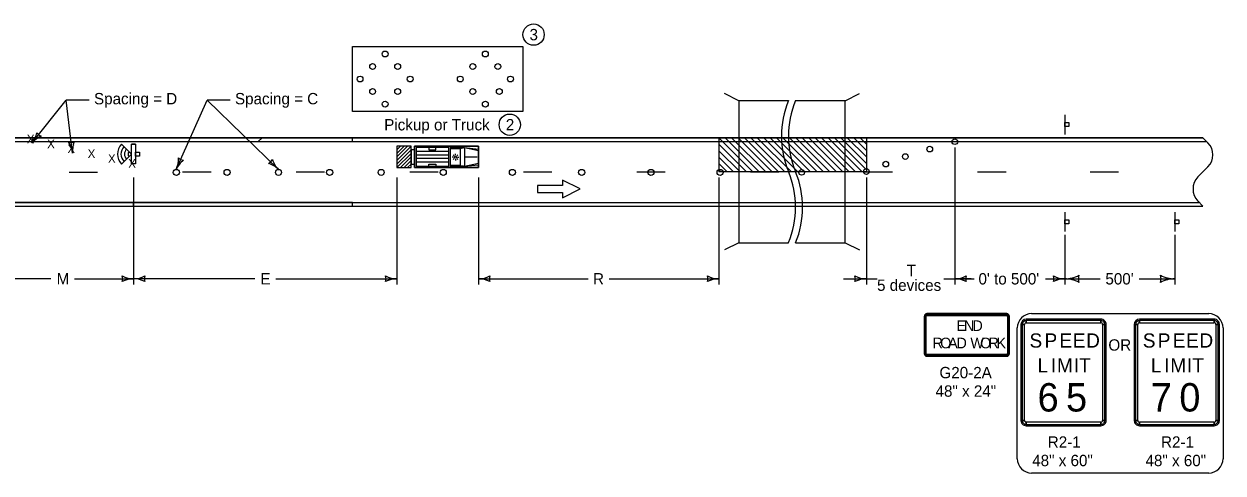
# Model space of a CAD drawing. Extents: x -1403959 to 81668, y -1400582 to 11018.
# Drawn here: x 22284 to 23973, y 6933 to 7565 of the extents above; entities that cross this region are included whole.
import ezdxf

# ---------------------------------------------------------------- set-up
doc = ezdxf.new("R2010")
doc.units = 0
for name, color, linetype in [('North Arrow', 7, 'Continuous'), ('tdBridge', 7, 'Continuous'), ('tdCiAdjCityStreetTxt', 7, 'Continuous'), ('tdCiIntDivCL', 7, 'Continuous'), ('tdCiStrucDataSec', 7, 'Continuous'), ('tdRailNorfolk_South', 7, 'Continuous')]:
    doc.layers.add(name, color=color, linetype=linetype)

# ---------------------------------------------------------------- blocks, each defined once
blk = doc.blocks.new('LT')
at = {"layer": 'tdCiStrucDataSec'}
for centre, radius, start, end in [((-3.56, 0), 1.64, 342.2666, 17.7333), ((0, 4.25), 4.25, 241.9275, 270), ((0, -4.25), 4.25, 90, 118.0725)]:
    blk.add_arc(centre, radius, start, end, dxfattribs=at)

msp = doc.modelspace()

# ---------------------------------------------------------------- linework, layer by layer
at = {"layer": 'North Arrow'}
for centre in [(23001.4, 7550.4), (22967.9, 7423.5)]:
    msp.add_circle(centre, 15, dxfattribs=at)
at = {"layer": 'tdBridge'}
for p, q in [((22296.7, 7405), (22294.8, 7400)), ((22294.8, 7400), (22613.6, 7400)), ((22619.1, 7405), (22296.7, 7405)), ((22613.6, 7400), (22619.1, 7405)), ((22619.1, 7405), (22613.6, 7400)), ((22613.6, 7400), (22746.4, 7400)), ((22746.4, 7405), (22619.1, 7405)), ((22746.4, 7405), (22746.4, 7405)), ((22746.4, 7400), (22746.4, 7405)), ((22923.9, 7393.2), (22833.9, 7393.2)), ((22833.9, 7393.2), (22833.9, 7363.2)), ((22923.9, 7363.2), (22923.9, 7393.2)), ((22833.9, 7363.2), (22923.9, 7363.2)), ((22438, 7314), (22238, 7314)), ((22746.4, 7314), (22438, 7314)), ((22438, 7314), (22438, 7309)), ((22438, 7309), (22438, 7314)), ((22746.4, 7309), (22746.4, 7314)), ((22238, 7309), (22438, 7309)), ((22438, 7309), (22746.4, 7309))]:
    msp.add_line(p, q, dxfattribs=at)
for points in [[(22746.4, 7405), (22746.4, 7405)], [(23007.1, 7338.1), (23007.1, 7328.1), (23042.1, 7328.1), (23042.1, 7320.6), (23067.1, 7333.1), (23042.1, 7345.6), (23042.1, 7338.1), (23007.1, 7338.1)]]:
    msp.add_lwpolyline(points, dxfattribs=at)
at = {"layer": 'tdCiAdjCityStreetTxt'}
for p, q in [((23290.5, 7457.3), (23270.5, 7467.3)), ((23440.5, 7457.3), (23460.5, 7467.3)), ((21037.7, 7405), (23944.4, 7405)), ((21042.7, 7400), (23949.4, 7400)), ((23262.3, 7405), (23309.9, 7357.5)), ((23262.3, 7405), (23262.3, 7357.3)), ((23271.4, 7405), (23318.9, 7357.5)), ((23280.4, 7405), (23328, 7357.5)), ((23289.5, 7405), (23337, 7357.5)), ((23298.5, 7405), (23346.1, 7357.5)), ((23307.6, 7405), (23355.1, 7357.5)), ((23316.6, 7405), (23364.2, 7357.5)), ((23325.7, 7405), (23373.2, 7357.5)), ((23334.7, 7405), (23382.3, 7357.5)), ((23343.8, 7405), (23391.3, 7357.5)), ((23352.8, 7405), (23400.4, 7357.5)), ((23361.9, 7405), (23409.4, 7357.5)), ((23370.9, 7405), (23418.5, 7357.5)), ((23380, 7405), (23427.5, 7357.5)), ((23389, 7405), (23436.6, 7357.5)), ((23398.1, 7405), (23445.6, 7357.5)), ((23407.1, 7405), (23454.7, 7357.5)), ((23416.2, 7405), (23463.7, 7357.5)), ((23425.2, 7405), (23470.2, 7360.1)), ((23434.3, 7405), (23470.2, 7369.1)), ((23443.3, 7405), (23470.2, 7378.2)), ((23452.4, 7405), (23470.2, 7387.2)), ((23461.4, 7405), (23470.2, 7396.3)), ((23470.2, 7405), (23470.2, 7357.3)), ((23951.5, 7398), (23944.4, 7405)), ((22808.9, 7373.2), (22828.9, 7393.2)), ((22808.9, 7378.2), (22823.9, 7393.2)), ((22808.9, 7383.1), (22818.9, 7393.2)), ((22808.9, 7388.2), (22813.9, 7393.2)), ((22808.9, 7368.1), (22828.9, 7388.2)), ((22808.9, 7363.2), (22828.9, 7383.1)), ((22833.9, 7393.2), (22923.9, 7393.2)), ((22833.9, 7363.2), (22833.9, 7393.2)), ((22835.9, 7386.1), (22881.9, 7386.1)), ((22853.9, 7391.2), (22853.9, 7388.2)), ((22853.9, 7388.2), (22863.9, 7388.2)), ((22863.9, 7388.2), (22863.9, 7391.2)), ((22883.9, 7393.2), (22883.9, 7363.2)), ((22903.9, 7391.2), (22883.9, 7391.2)), ((22883.9, 7390.2), (22897.9, 7390.2)), ((22891.4, 7380.4), (22891.4, 7382.4)), ((22897.9, 7390.2), (22903.9, 7391.2)), ((22897.9, 7390.2), (22897.9, 7366.2)), ((22903.9, 7391.2), (22903.9, 7365.1)), ((22903.9, 7391.2), (22923.9, 7387.2)), ((22903.9, 7391.2), (22923.9, 7389.1)), ((22923.9, 7393.2), (22923.9, 7363.2)), ((23262.3, 7396), (23300.8, 7357.5)), ((23262.3, 7386.9), (23291.8, 7357.5)), ((22813.9, 7363.2), (22828.9, 7378.2)), ((22818.9, 7363.2), (22828.9, 7373.2)), ((22823.9, 7363.2), (22828.9, 7368.1)), ((22835.9, 7381.2), (22881.9, 7381.2)), ((22835.9, 7376.2), (22881.9, 7376.2)), ((22835.9, 7371.1), (22881.9, 7371.1)), ((22853.9, 7365.1), (22853.9, 7368.1)), ((22853.9, 7368.1), (22863.9, 7368.1)), ((22863.9, 7368.1), (22863.9, 7365.1)), ((22897.9, 7366.2), (22883.9, 7366.2)), ((22902.9, 7365.1), (22883.9, 7365.1)), ((22888.7, 7377.6), (22886.7, 7377.6)), ((22889.5, 7379.6), (22888.1, 7381)), ((22889.6, 7375.7), (22888.2, 7374.3)), ((22891.5, 7374.9), (22891.5, 7372.9)), ((22893.4, 7379.6), (22894.8, 7381)), ((22893.5, 7375.8), (22894.9, 7374.3)), ((22894.2, 7377.7), (22896.2, 7377.7)), ((22897.9, 7366.2), (22903.9, 7365.1)), ((22903.9, 7365.1), (22923.9, 7369.2)), ((22903.9, 7365.1), (22923.9, 7367.2)), ((22904.9, 7378.2), (22921.9, 7378.2)), ((23262.3, 7377.9), (23282.7, 7357.5)), ((23262.3, 7368.8), (23273.7, 7357.5)), ((22923.9, 7363.2), (22833.9, 7363.2)), ((23262.3, 7359.8), (23264.6, 7357.5)), ((23470.2, 7357.3), (23262.3, 7357.3)), ((23937.4, 7350), (23951.5, 7364.1)), ((21032.7, 7314), (23939.7, 7314)), ((23944.4, 7309), (23937.4, 7316.1)), ((21037.7, 7309), (23944.4, 7309)), ((23290.5, 7257.3), (23270.5, 7247.3)), ((23370.5, 7257.3), (23440.5, 7257.3)), ((23440.5, 7257.3), (23460.5, 7247.3))]:
    msp.add_line(p, q, dxfattribs=at)
for points in [[(23360.5, 7457.3), (23290.5, 7457.3), (23290.5, 7257.3), (23360.5, 7257.3)], [(23440.5, 7257.3), (23440.5, 7457.3), (23370.5, 7457.3)], [(22347, 7356.5), (22387, 7356.5)], [(22507, 7357), (22547, 7357)], [(22667, 7357), (22707, 7357)], [(22827, 7357), (22867, 7357)], [(22987, 7357), (23027, 7357)], [(23147, 7357), (23187, 7357)], [(23307, 7357), (23347, 7357)], [(23467, 7357), (23507, 7357)], [(23627, 7357), (23667, 7357)], [(23785.3, 7357), (23825.3, 7357)]]:
    msp.add_lwpolyline(points, dxfattribs=at)
for points in [[(22828.9, 7393.2), (22808.9, 7393.2), (22808.9, 7363.2), (22828.9, 7363.2)], [(22828.9, 7368.1), (22833.9, 7368.1), (22833.9, 7388.2), (22828.9, 7388.2)], [(22835.9, 7391.2), (22835.9, 7365.1), (22881.9, 7365.1), (22881.9, 7391.2)]]:
    msp.add_lwpolyline(points, close=True, dxfattribs=at)
for centre, radius, start, end in [((23480.5, 7407.4), 130, 157.3801, 202.6199), ((23490.5, 7407.4), 130, 157.3801, 202.6199), ((23934.5, 7381), 24, 315, 45), ((23240.5, 7307.4), 130, 337.3801, 22.6199), ((23250.5, 7307.3), 130, 337.3801, 22.6199), ((23954.4, 7333), 24, 135, 225)]:
    msp.add_arc(centre, radius, start, end, dxfattribs=at)
msp.add_ellipse((22891.5, 7377.7), major_axis=(0, -1.48), ratio=0.999938, dxfattribs=at)
at = {"layer": 'tdCiIntDivCL'}
for p, q in [((23944.4, 7405), (21037.7, 7405)), ((23951.5, 7398), (23944.4, 7405)), ((23594.9, 7391.6), (23594.9, 7198.5)), ((23594.9, 7391.6), (23594.9, 7198.5)), ((22438, 7349), (22438, 7198.5)), ((22438, 7349), (22438, 7198.5)), ((22808.9, 7349.3), (22808.9, 7198.5)), ((22808.9, 7349.3), (22808.9, 7198.5)), ((22923.9, 7349.3), (22923.9, 7198.5)), ((23262.3, 7349.3), (23262.3, 7198.5)), ((23470.2, 7349.3), (23470.2, 7198.5)), ((23470.2, 7349.3), (23470.2, 7198.5)), ((23937.4, 7350), (23951.5, 7364.1)), ((23944.4, 7309), (23937.4, 7316.1)), ((21037.7, 7309), (23944.4, 7309)), ((23749.8, 7268.4), (23749.8, 7198.5)), ((23904.7, 7268.4), (23904.7, 7198.5)), ((22321.5, 7206.5), (22238, 7206.5)), ((22354.5, 7206.5), (22438, 7206.5)), ((22608.6, 7206.5), (22438, 7206.5)), ((22638.3, 7206.5), (22808.9, 7206.5)), ((22923.9, 7206.5), (23078.3, 7206.5)), ((23108, 7206.5), (23262.3, 7206.5)), ((23438.2, 7206.5), (23470.2, 7206.5)), ((23470.2, 7206.5), (23485.3, 7206.5)), ((23579.3, 7206.5), (23594.9, 7206.5)), ((23617.9, 7206.5), (23594.9, 7206.5)), ((23594.9, 7206.5), (23621.9, 7206.5)), ((23722.8, 7206.5), (23749.8, 7206.5)), ((23749.8, 7206.5), (23799.8, 7206.5)), ((23854.7, 7206.5), (23904.7, 7206.5))]:
    msp.add_line(p, q, dxfattribs=at)
for centre, start, end in [((23934.5, 7381), 315, 45), ((23954.4, 7333), 135, 225)]:
    msp.add_arc(centre, 24, start, end, dxfattribs=at)
at = {"layer": 'tdCiStrucDataSec'}
for p, q in [((22294.7, 7397.3), (22343.2, 7458)), ((22375.2, 7458), (22343.2, 7458)), ((22352.1, 7383.4), (22343.2, 7458)), ((22498.1, 7360.6), (22541.8, 7458)), ((22573.8, 7458), (22541.8, 7458)), ((22642.1, 7360.6), (22541.8, 7458)), ((22440.7, 7395.9), (22440.7, 7368.4)), ((23551.8, 7153.6), (23551.8, 7101.1)), ((23552.7, 7153.6), (23554.3, 7153.6)), ((23668, 7157.4), (23555.5, 7157.4)), ((23555.5, 7154.9), (23555.5, 7156.4)), ((23668, 7156.4), (23668, 7154.9)), ((23669.3, 7153.6), (23670.8, 7153.6)), ((23671.8, 7101.1), (23671.8, 7153.6)), ((23800.5, 7149.6), (23695.5, 7149.6)), ((23695.5, 7144.6), (23695.5, 7147.7)), ((23800.5, 7147.7), (23800.5, 7144.6)), ((23960.1, 7149.6), (23855.1, 7149.6)), ((23855.1, 7144.6), (23855.1, 7147.7)), ((23960.1, 7147.7), (23960.1, 7144.6)), ((23688, 7142.1), (23688, 7007.1)), ((23689.9, 7142.1), (23693, 7142.1)), ((23803, 7142.1), (23806.1, 7142.1)), ((23808, 7007.1), (23808, 7142.1)), ((23847.6, 7142.1), (23847.6, 7007.1)), ((23849.5, 7142.1), (23852.6, 7142.1)), ((23962.6, 7142.1), (23965.7, 7142.1)), ((23967.6, 7007.1), (23967.6, 7142.1)), ((23554.3, 7101.1), (23552.7, 7101.1)), ((23555.5, 7098.3), (23555.5, 7099.9)), ((23555.5, 7097.4), (23668, 7097.4)), ((23668, 7099.9), (23668, 7098.3)), ((23670.8, 7101.1), (23669.3, 7101.1)), ((23693, 7007.1), (23689.9, 7007.1)), ((23695.5, 7001.5), (23695.5, 7004.6)), ((23695.5, 6999.6), (23800.5, 6999.6)), ((23800.5, 7004.6), (23800.5, 7001.5)), ((23806.1, 7007.1), (23803, 7007.1)), ((23852.6, 7007.1), (23849.5, 7007.1)), ((23855.1, 7001.5), (23855.1, 7004.6)), ((23855.1, 6999.6), (23960.1, 6999.6)), ((23960.1, 7004.6), (23960.1, 7001.5)), ((23965.7, 7007.1), (23962.6, 7007.1))]:
    msp.add_line(p, q, dxfattribs=at)
for points in [[(22746.4, 7533.7), (22986.4, 7533.7), (22986.4, 7441.9), (22746.4, 7441.9)], [(22435.1, 7368.4), (22435.1, 7395.9), (22440.7, 7395.9), (22440.7, 7368.4)], [(22440.7, 7379.4), (22440.7, 7385), (22446.3, 7385), (22446.3, 7379.4)], [(23552.7, 7153.6), (23552.7, 7101.1), (23554.3, 7101.1), (23554.3, 7153.6), (23552.7, 7153.6)], [(23668, 7156.4), (23555.5, 7156.4), (23555.5, 7154.9), (23668, 7154.9), (23668, 7156.4)], [(23670.8, 7101.1), (23670.8, 7153.6), (23669.3, 7153.6), (23669.3, 7101.1), (23670.8, 7101.1)], [(23800.5, 7147.7), (23695.5, 7147.7), (23695.5, 7144.6), (23800.5, 7144.6), (23800.5, 7147.7)], [(23960.1, 7147.7), (23855.1, 7147.7), (23855.1, 7144.6), (23960.1, 7144.6), (23960.1, 7147.7)], [(23689.9, 7142.1), (23689.9, 7007.1), (23693, 7007.1), (23693, 7142.1), (23689.9, 7142.1)], [(23806.1, 7007.1), (23806.1, 7142.1), (23803, 7142.1), (23803, 7007.1), (23806.1, 7007.1)], [(23849.5, 7142.1), (23849.5, 7007.1), (23852.6, 7007.1), (23852.6, 7142.1), (23849.5, 7142.1)], [(23965.7, 7007.1), (23965.7, 7142.1), (23962.6, 7142.1), (23962.6, 7007.1), (23965.7, 7007.1)], [(23555.5, 7098.3), (23668, 7098.3), (23668, 7099.9), (23555.5, 7099.9), (23555.5, 7098.3)], [(23695.5, 7001.5), (23800.5, 7001.5), (23800.5, 7004.6), (23695.5, 7004.6), (23695.5, 7001.5)], [(23855.1, 7001.5), (23960.1, 7001.5), (23960.1, 7004.6), (23855.1, 7004.6), (23855.1, 7001.5)]]:
    msp.add_lwpolyline(points, close=True, dxfattribs=at)
for points in [[(23703, 7157.4), (23952.6, 7157.4)], [(23682.9, 6953.1), (23682.9, 7137.3)], [(23972.7, 7137.3), (23972.7, 6953.1)], [(23952.6, 6933), (23703, 6933)]]:
    msp.add_lwpolyline(points, dxfattribs=at)
for centre, radius in [((22792.3, 7523.1), 4.12), ((22933.5, 7523.1), 4.12), ((22774.7, 7505.4), 4.12), ((22810, 7505.4), 4.12), ((22915.8, 7505.4), 4.12), ((22951.1, 7505.4), 4.12), ((22757, 7487.8), 4.12), ((22827.6, 7487.8), 4.12), ((22898.2, 7487.8), 4.12), ((22968.8, 7487.8), 4.12), ((22774.7, 7470.2), 4.12), ((22810, 7470.2), 4.12), ((22915.8, 7470.2), 4.12), ((22953.2, 7470.2), 4.12), ((22792.3, 7452.5), 4.12), ((22933.5, 7452.5), 4.12), ((23594.9, 7399.6), 4), ((23525.1, 7378.6), 4), ((23559.5, 7389.1), 4), ((23497.6, 7368), 4), ((22498.2, 7356.3), 4.3), ((22569.7, 7356.3), 4.3), ((22642.1, 7356.3), 4.3), ((22714.1, 7356.3), 4.3), ((22786.7, 7356.3), 4.3), ((22874.2, 7356.3), 4.3), ((22971.7, 7356.3), 4.3), ((23069.2, 7356.3), 4.3), ((23166.7, 7356.3), 4.3), ((23264.2, 7356.3), 4.3), ((23379.1, 7356.4), 4), ((23470.2, 7357.5), 4)]:
    msp.add_circle(centre, radius, dxfattribs=at)
for centre, radius, start, end in [((23749.8, 7249), 42.5, 270, 298.0725), ((23749.8, 7164), 42.5, 61.9275, 90), ((23785.4, 7206.5), 16.4, 162.2666, 197.7334), ((23869.1, 7206.5), 16.4, 342.2666, 17.7334), ((23904.7, 7249), 42.5, 241.9275, 270), ((23904.7, 7164), 42.5, 90, 118.0725), ((23555.5, 7153.6), 3.75, 90.0002, 179.9998), ((23555.5, 7153.6), 2.81, 90.0002, 179.9998), ((23555.5, 7153.6), 1.25, 90.0002, 179.9998), ((23668, 7153.6), 3.75, 0, 90.0002), ((23668, 7153.6), 2.81, 0, 90.0002), ((23668, 7153.6), 1.25, 0, 90.0002), ((23703, 7137.3), 20.1, 90, 180), ((23695.5, 7142.1), 7.5, 90.0002, 179.9998), ((23695.5, 7142.1), 5.62, 90.0002, 179.9998), ((23800.5, 7142.1), 7.5, 0, 90.0002), ((23800.5, 7142.1), 5.62, 0, 90.0002), ((23855.1, 7142.1), 7.5, 90.0002, 179.9998), ((23855.1, 7142.1), 5.62, 90.0002, 179.9998), ((23952.6, 7137.3), 20.1, 0, 90), ((23960.1, 7142.1), 7.5, 0, 90.0002), ((23960.1, 7142.1), 5.62, 0, 90.0002), ((23695.5, 7142.1), 2.5, 90.0002, 179.9998), ((23800.5, 7142.1), 2.5, 0, 90.0002), ((23855.1, 7142.1), 2.5, 90.0002, 179.9998), ((23960.1, 7142.1), 2.5, 0, 90.0002), ((23555.5, 7101.1), 3.75, 179.9998, 270.0001), ((23555.5, 7101.1), 2.81, 179.9998, 270.0001), ((23555.5, 7101.1), 1.25, 179.9998, 270.0001), ((23668, 7101.1), 3.75, 270.0001, 0.0003), ((23668, 7101.1), 2.81, 270.0001, 0.0003), ((23668, 7101.1), 1.25, 270.0001, 0.0003), ((23695.5, 7007.1), 7.5, 179.9998, 270.0001), ((23695.5, 7007.1), 5.62, 179.9998, 270.0001), ((23695.5, 7007.1), 2.5, 179.9998, 270.0001), ((23800.5, 7007.1), 7.5, 270.0001, 0.0003), ((23800.5, 7007.1), 5.62, 270.0001, 0.0003), ((23800.5, 7007.1), 2.5, 270.0001, 0.0003), ((23855.1, 7007.1), 7.5, 179.9998, 270.0001), ((23855.1, 7007.1), 5.62, 179.9998, 270.0001), ((23855.1, 7007.1), 2.5, 179.9998, 270.0001), ((23960.1, 7007.1), 7.5, 270.0001, 0.0003), ((23960.1, 7007.1), 5.62, 270.0001, 0.0003), ((23960.1, 7007.1), 2.5, 270.0001, 0.0003), ((23703, 6953.1), 20.1, 180, 270), ((23952.6, 6953.1), 20.1, 270, 0)]:
    msp.add_arc(centre, radius, start, end, dxfattribs=at)
at = {"layer": 'tdRailNorfolk_South'}
for p, q in [((23749.8, 7437.3), (23749.8, 7409.8)), ((22420.9, 7396.3), (22435.1, 7382.1)), ((22435.1, 7382.1), (22420.9, 7368)), ((22440.7, 7395.9), (22435.1, 7395.9)), ((22440.7, 7368.4), (22435.1, 7368.4)), ((23470.2, 7344.7), (23470.2, 7200)), ((23749.8, 7300.5), (23749.8, 7273)), ((23904.7, 7300.5), (23904.7, 7273)), ((23138.9, 7206.5), (23215.9, 7206.5)), ((23140.8, 7206.5), (23211.3, 7206.5))]:
    msp.add_line(p, q, dxfattribs=at)
for points in [[(23749.9, 7420.8), (23749.9, 7426.4), (23755.5, 7426.4), (23755.5, 7420.8)], [(23007.1, 7338.1), (23007.1, 7328.1), (23042.1, 7328.1), (23042.1, 7320.6), (23067.1, 7333.1), (23042.1, 7345.6), (23042.1, 7338.1)], [(23749.9, 7284.1), (23749.9, 7289.7), (23755.5, 7289.7), (23755.5, 7284.1)], [(23904.8, 7284.1), (23904.8, 7289.7), (23910.4, 7289.7), (23910.4, 7284.1)]]:
    msp.add_lwpolyline(points, close=True, dxfattribs=at)
for radius, start, end in [(20.3, 135.88, 224.0313), (15.3, 136.1665, 223.7159), (10.3, 136.7294, 223.0963), (5.32, 138.7005, 221.2995)]:
    msp.add_arc((22435.5, 7382.1), radius, start, end, dxfattribs=at)

# ---------------------------------------------------------------- block references
at = {"layer": 'tdCiIntDivCL', "xscale": 7.999600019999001, "yscale": 7.999200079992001}
for p in [(22438, 7206.5), (22808.9, 7206.5), (23262.3, 7206.5), (23470.2, 7206.5), (23749.8, 7206.5)]:
    msp.add_blockref('LT', p, dxfattribs=at)
at = {"layer": 'tdCiIntDivCL', "xscale": 7.999600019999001, "yscale": 7.999200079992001, "rotation": 180}
for p in [(22438, 7206.5), (22923.9, 7206.5), (23594.9, 7206.5), (23594.9, 7206.5)]:
    msp.add_blockref('LT', p, dxfattribs=at)
at = {"layer": 'tdCiStrucDataSec'}
for p, xscale, yscale, rotation in [((22294.7, 7397.3), 7.999600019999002, 7.9992000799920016, -128.67122747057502), ((22352.1, 7383.4), 7.999600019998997, 7.999200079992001, -83.2343890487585), ((22498.1, 7360.6), 7.999600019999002, 7.999200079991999, -114.13086047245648), ((22642.1, 7360.6), 7.999600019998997, 7.999200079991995, -44.151179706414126)]:
    msp.add_blockref('LT', p, dxfattribs=dict(at, xscale=xscale, yscale=yscale, rotation=rotation))

# ---------------------------------------------------------------- texts
at = {"layer": 'North Arrow'}
for s, p in [('3', (22995.7, 7542.4)), ('2', (22962.3, 7415.5))]:
    msp.add_text(s, height=16, dxfattribs=at).set_placement(p)
at = {"layer": 'tdCiAdjCityStreetTxt'}
msp.add_text('Pickup or Truck', height=16, dxfattribs=at).set_placement((22791, 7415.5))
at = {"layer": 'tdCiIntDivCL'}
for s, p in [('M', (22329.5, 7198.5)), ('E', (22616.6, 7198.5)), ('R', (23085.2, 7198.5)), ('       T', (23485.3, 7210.2)), ("0' to 500'", (23628.2, 7198.5)), ("500'", (23807, 7198.5)), ('5 devices', (23485.3, 7189.5))]:
    msp.add_text(s, height=16, dxfattribs=at).set_placement(p)
at = {"layer": 'tdCiStrucDataSec'}
for s, height, p in [('Spacing = D', 16, (22382.2, 7452.2)), ('Spacing = C', 16, (22580.8, 7452.2)), ('X', 12, (22287.6, 7397.3)), ('X', 12, (22316.2, 7390.4)), ('X', 12, (22344.8, 7383.6)), ('X', 12, (22373.3, 7376.7)), ('X', 12, (22401.9, 7369.9)), ('X', 12, (22430.5, 7363)), ('E', 15, (23597.1, 7133)), ('N', 15, (23607.7, 7133)), ('D', 15, (23619.8, 7133)), ('S', 20, (23700.1, 7109.6)), ('P', 20, (23721.2, 7109.6)), ('E', 20, (23742.3, 7109.6)), ('E', 20, (23761.1, 7109.6)), ('D', 20, (23779.9, 7109.6)), ('S', 20, (23859.7, 7109.6)), ('P', 20, (23880.8, 7109.6)), ('E', 20, (23901.9, 7109.6)), ('E', 20, (23920.7, 7109.6)), ('D', 20, (23939.5, 7109.6)), ('R', 15, (23563.6, 7108.6)), ('O', 15, (23574.3, 7108.6)), ('A', 15, (23585.5, 7108.6)), ('D', 15, (23597.3, 7108.6)), ('W', 15, (23616.8, 7108.6)), ('O', 15, (23630.5, 7108.6)), ('R', 15, (23642.3, 7108.6)), ('K', 15, (23653.6, 7108.6)), ('OR', 16, (23811.2, 7105.3)), ('L', 20, (23711.4, 7074.6)), ('I', 20, (23730.2, 7074.6)), ('M', 20, (23738.8, 7074.6)), ('I', 20, (23762.4, 7074.6)), ('T', 20, (23769.9, 7074.6)), ('L', 20, (23871, 7074.6)), ('I', 20, (23889.8, 7074.6)), ('M', 20, (23898.4, 7074.6)), ('I', 20, (23921.9, 7074.6)), ('T', 20, (23929.5, 7074.6)), ('G20-2A', 16, (23573.2, 7066.4)), ('48" x 24"', 16, (23567.7, 7040.4)), ('6', 40, (23711.4, 7019.6)), ('5', 40, (23751.5, 7019.6)), ('7', 40, (23871, 7019.6)), ('0', 40, (23911.1, 7019.6)), ('R2-1', 16, (23725.8, 6968.6)), ('R2-1', 16, (23885.4, 6968.6)), ('48" x 60"', 16, (23703.9, 6942.6)), ('48" x 60"', 16, (23863.5, 6942.6))]:
    msp.add_text(s, height=height, dxfattribs=at).set_placement(p)

doc.saveas('drawing.dxf')
